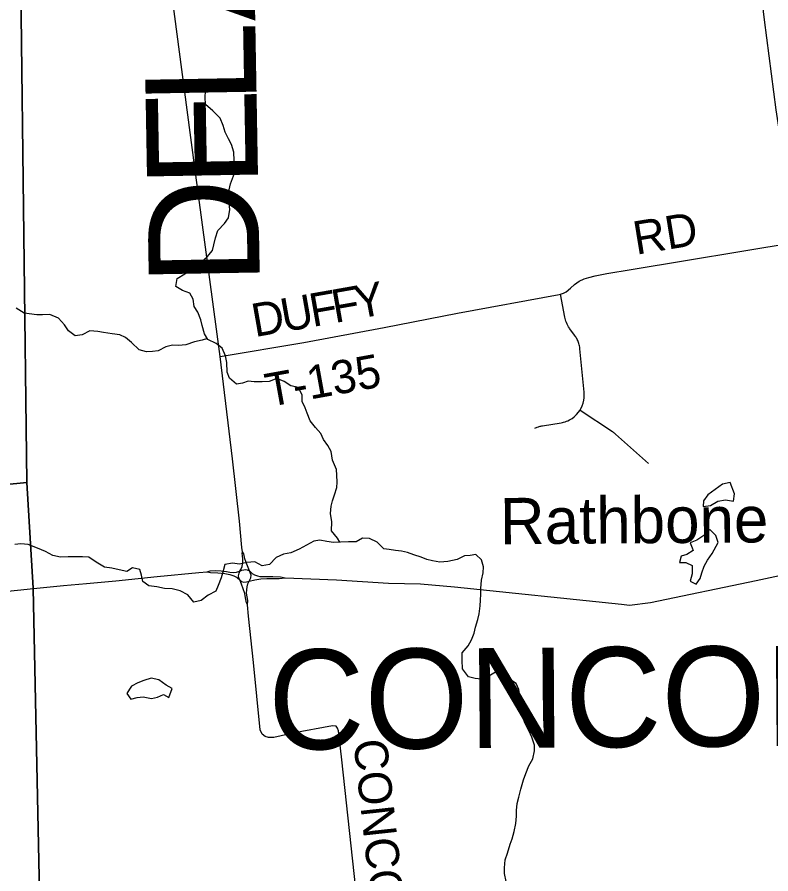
# Model space of a CAD drawing. Extents: x 114604 to 551442, y 316898 to 567001.
# Drawn here: x 157965 to 164754, y 469335 to 477053 of the extents above; entities that cross this region are included whole.
import ezdxf

# ---------------------------------------------------------------- set-up
doc = ezdxf.new("R2010")
doc.units = 0
for name, color, linetype in [('_CIVIL_CONSTRUCTION', 7, 'Continuous'), ('GE_P_Alignment_1000_Cardinal_Points', 7, 'Continuous'), ('GE_P_Alignment_100_Distances', 7, 'Continuous'), ('GE_P_Alignment_500_Bearings', 7, 'Continuous'), ('GE_P_Alignment_500_Distances', 7, 'Continuous'), ('GE_P_Alignment_500_Stations', 7, 'Continuous'), ('MT_X_Edge_Line', 7, 'Continuous'), ('PM_P_Cells', 7, 'Continuous'), ('PM_P_CL_Double_Solid', 7, 'Continuous'), ('PM_P_Crosswalk', 7, 'Continuous'), ('RS_Raster1', 7, 'Continuous')]:
    doc.layers.add(name, color=color, linetype=linetype)

msp = doc.modelspace()

# ---------------------------------------------------------------- linework, layer by layer
at = {"layer": '_CIVIL_CONSTRUCTION'}
msp.add_lwpolyline([(165414.5, 472143.8), (165392.8, 472291.6), (164982.2, 475026), (164954.6, 475217), (164801.1, 476217.8), (164696.6, 477030.4), (164572.1, 478083.3), (164536.4, 478391.9), (164437.4, 479185.8), (164365.2, 479750.2), (164291.9, 480290.8), (164242.8, 480668.5), (164204.2, 480939.5), (164039.6, 482054.5), (163926.7, 482826.3), (163709.5, 484303.6), (163389.6, 486352.5), (163254.7, 487193.7), (163187.9, 487618.4)], dxfattribs=at)
at = {"layer": 'GE_P_Alignment_1000_Cardinal_Points'}
for points in [[(159793.2, 473994.7), (160546.5, 474122.2), (161270.6, 474256.8), (161932.8, 474385.6), (162848.4, 474554.3), (162860.2, 474558.3), (162885.5, 474567), (162910.1, 474579.5), (162950.4, 474612.4), (162986.2, 474643.4), (163028.3, 474673.7), (163071.3, 474694.3), (163115.5, 474706.9), (163172.3, 474721.4), (163275.2, 474742.4), (163496.8, 474780.1), (164982.2, 475026)], [(162628.6, 473349.9), (162649.8, 473359), (162662.2, 473363.3), (162668.3, 473365.2), (162675.2, 473367), (162683.4, 473369), (162690.4, 473370.4), (162698.3, 473371.8), (162864, 473399.3), (162877.3, 473401.8), (162885.8, 473403.8), (162900.6, 473408.1), (162912.7, 473412.3), (162926, 473417.8), (162938.9, 473424), (162952.1, 473431.3), (162963.6, 473438.7), (162982.2, 473452.4), (162991.6, 473460.5), (163003.8, 473472.4), (163035.1, 473512.2), (163055.7, 473552.6), (163063.1, 473574.2), (163069.5, 473601), (163072.4, 473622.8), (163073.3, 473638.2), (163073.2, 473653.7), (163071.5, 473675.2), (163034.6, 474065.4), (163033.6, 474073.1), (163032.6, 474079.8), (163030.2, 474091.9), (163027.9, 474101.4), (163024.9, 474112.1), (163021.6, 474122), (163017.6, 474132.4), (163013.8, 474141.4), (163010.1, 474149.2), (163005.2, 474158.6), (163001.7, 474164.7), (162997.3, 474171.9), (162991.9, 474180.1), (162986.7, 474187.4), (162943.4, 474246.1), (162939.3, 474251.8), (162932.4, 474262.3), (162925, 474275), (162918.7, 474287.3), (162912.6, 474301.1), (162907.3, 474315.5), (162903.9, 474326.4), (162900.7, 474338.9), (162898.5, 474349.8), (162860.2, 474558.3)], [(163035.1, 473512.2), (163326.1, 473318.9), (163330.1, 473316.2), (163334.4, 473313.2), (163337.9, 473310.6), (163341.4, 473307.9), (163344.8, 473305.2), (163349.6, 473301.4), (163354.4, 473297.1), (163652.8, 473032.3)]]:
    msp.add_lwpolyline(points, dxfattribs=at)
at = {"layer": 'GE_P_Alignment_500_Bearings'}
for points in [[(159995.6, 472237.1), (159989.5, 472274.8), (159966.4, 472511.4), (159905.9, 473072.7), (159793.2, 473994.7), (159569.3, 475675.8), (159495.8, 476217.3), (159338.5, 477426), (159082.2, 479658.2), (158724.2, 482628.7), (158714, 482659), (158704.8, 482681.5), (158690.1, 482700.8)], [(159970.6, 472062.2), (159978.9, 472077.5), (159991, 472105.4), (159997.9, 472143.9), (159999, 472167.1), (159994.9, 472203), (159991, 472222), (159995.6, 472237.1)], [(160057.2, 472063.9), (160033.3, 472125.8), (160016.2, 472173.5), (160005.8, 472219.5), (159995.6, 472237.1)], [(160378.6, 472000.9), (160841.5, 471982.9), (161308.7, 471955.2), (161596.8, 471946.9), (161905.7, 471920.6), (163410.1, 471764.1), (163480.9, 471755.8), (163670.4, 471778.5), (164622.3, 471978.9), (165224.1, 472107.5), (165382.2, 472139.9), (165414.5, 472143.8)], [(158110.8, 471907.1), (158382.7, 471932.8), (158587.9, 471950.6), (158852.3, 471974.4), (159226.7, 472013.8), (159601.9, 472048.8), (159675.6, 472056.1)], [(159675.6, 472056.1), (159703.6, 472064.9), (159751.8, 472066.8), (159801.6, 472065.3), (159849.5, 472058.9), (159881, 472052), (159913.2, 472049.6), (159941.2, 472053.6), (159970.6, 472062.2)], [(159675.6, 472056.1), (159705.9, 472049.6), (159773.8, 472048.4), (159835.1, 472040.5), (159880.5, 472033.2), (159917.5, 472020.9), (159946.1, 472004.3), (159970.5, 471982.5)], [(159970.5, 471982.5), (159961.8, 472001.7), (159959.1, 472019.4), (159960.3, 472032.5), (159963.6, 472043.6), (159970.6, 472062.2)], [(159970.6, 472062.2), (159989.7, 472071.1), (160007.3, 472075.4), (160023.7, 472076.2), (160036.1, 472073.7), (160057.2, 472063.9)], [(160054.5, 471972.4), (160070.3, 472002.7), (160071.8, 472025.4), (160066.6, 472042.1), (160057.2, 472063.9)], [(160057.2, 472063.9), (160083.1, 472040.7), (160103.7, 472028.9), (160130.7, 472019.4), (160149.9, 472014.3), (160188, 472012.7), (160232.2, 472015.3), (160267.7, 472014.8), (160336.6, 472011.1), (160378.6, 472000.9)], [(159970.5, 471982.5), (159986.6, 471970.2), (160007.6, 471962.8), (160029.4, 471965.5), (160054.5, 471972.4)], [(160039.3, 471760.1), (160030.5, 471776.3), (160022.2, 471822.2), (160015.1, 471859.8), (160001.7, 471902.3), (159985, 471944.5), (159970.5, 471982.5)], [(160054.5, 471972.4), (160104.8, 471983.7), (160159.2, 471993.3), (160213.7, 471996.2), (160326.2, 471995.3), (160378.6, 472000.9)], [(155256.3, 471599.4), (156999.6, 471789.5), (157242.9, 471815.5), (158110.8, 471907.1)], [(160039.3, 471760.1), (160042.4, 471796.2), (160031.8, 471862.4), (160032.5, 471893.4), (160036.4, 471921.9), (160043, 471948.8), (160054.5, 471972.4)], [(161199.4, 467512.6), (160887.9, 470361.6), (160860.6, 470623.5), (160851.5, 470647.4), (160837.8, 470665.3), (160804.9, 470668), (160449, 470602.6), (160277.1, 470563.9), (160227.7, 470563.5), (160199.2, 470572.3), (160170.6, 470593.1), (160153.8, 470631.9), (160093.8, 471240.3), (160050.1, 471655.3), (160039.3, 471760.1)]]:
    msp.add_lwpolyline(points, dxfattribs=at)
at = {"layer": 'GE_P_Alignment_500_Distances'}
for points in [[(157971.2, 479550), (158050.7, 472860.5), (155059.5, 472565.7), (150808.2, 472068.2), (149689.2, 471942.5), (149663.7, 471941.6), (149799.6, 470908.6), (148337.1, 470658.6), (144312.2, 469982.2)], [(158289.2, 461470.7), (158244.8, 464651.1), (158204.2, 467282.5), (158109.6, 471910), (158050.7, 472860.5), (157971.2, 479550)], [(144312.2, 469982.2), (148337.1, 470658.6), (149799.6, 470908.6), (149663.7, 471941.6), (149689.2, 471942.5), (150808.2, 472068.2), (155059.5, 472565.7), (158050.7, 472860.5), (158109.6, 471910), (158204.2, 467282.5), (158244.8, 464651.1), (158289.2, 461470.7), (158298.4, 460814.5), (158309.6, 459056.8), (158310.2, 458625), (158367.1, 458020), (158383.2, 457785.9), (158395, 457644.1), (158367.1, 455454), (158366.4, 455400.6), (158367, 455348.9), (158371.8, 455017.9), (158404.1, 452870.8), (158333.6, 448459.5)]]:
    msp.add_lwpolyline(points, dxfattribs=at)
at = {"layer": 'MT_X_Edge_Line'}
for points in [[(164144, 472644.3), (164210.1, 472654.5), (164276.1, 472692.9), (164346.2, 472703.2), (164416.4, 472691.5), (164426.1, 472759.6), (164387.6, 472859.6)], [(164387.6, 472859.6), (164317.5, 472845.3), (164251.6, 472796.9), (164185.6, 472750.6), (164145.8, 472694.3), (164144, 472644.3)], [(164279.7, 472320.4), (164259.4, 472384.4), (164205, 472436.2), (164149.1, 472383.9), (164087.2, 472341.6), (164027.1, 472317.3), (164044.2, 472273.2)], [(164044.2, 472273.2), (164053.5, 472249.3), (163997.5, 472213.1), (163945.4, 472196.8), (163929.6, 472140.7), (163987.8, 472140.9), (164046, 472113.2), (164046.4, 472039.1), (164028.6, 471970.9), (164080.8, 471945.1), (164116.7, 471995.3), (164132.5, 472047.4), (164152.3, 472107.6), (164182.1, 472159.8), (164224, 472220), (164279.7, 472320.4)], [(159332.4, 470924), (159362.2, 471004.3), (159307.9, 471034.1), (159241.5, 471083.8), (159173.3, 471097.6), (159107.3, 471077.3), (159051.2, 471055), (158995.2, 471026.7), (158978, 470999.8)], [(158978, 470999.8), (158951.4, 470958.5), (158987.7, 470908.6), (159045.8, 470924.8), (159099.9, 470929.1), (159176.1, 470913.4), (159230.2, 470927.6), (159282.2, 470949.9), (159332.4, 470924)]]:
    msp.add_lwpolyline(points, dxfattribs=at)
at = {"layer": 'PM_P_Cells'}
for points in [[(160870.4, 472322), (160849.7, 472358.2), (160797.3, 472424), (160799, 472506.2), (160786.6, 472580.2), (160792.3, 472646.3), (160804.2, 472696.4), (160822, 472750.6), (160843.7, 472814.8), (160847.5, 472864.9), (160845.3, 472926.9), (160841, 472979), (160806.6, 473063), (160792.2, 473141), (160763.9, 473193), (160723.6, 473246.9), (160699.3, 473300.9), (160651, 473356.8), (160604.6, 473416.7), (160576.2, 473484.7), (160560, 473534.7), (160531.7, 473590.6), (160531.4, 473648.7), (160499, 473716.7), (160428.8, 473732.4), (160370.5, 473770.3), (160304.3, 473798), (160236.2, 473771.7), (160172.1, 473767.4), (160099.9, 473769.1), (160045.8, 473774.9), (159993.7, 473756.7), (159941.7, 473746.4), (159877.3, 473800.2), (159857, 473856.2), (159854.6, 473940.4), (159842.3, 474000.4), (159811.9, 474072.4), (159757.7, 474112.3), (159683.3, 474150), (159653, 474200), (159632.7, 474276), (159620.4, 474326), (159592, 474394), (159559.7, 474446), (159549.4, 474512.1), (159521.1, 474566), (159454.9, 474589.8), (159392.6, 474625.6), (159406.3, 474697.8), (159474.3, 474740.1), (159544.3, 474778.5), (159610.2, 474836.9), (159676.1, 474893.3), (159723.9, 474951.6), (159735.7, 475001.7), (159751.5, 475065.9), (159773.2, 475132.1), (159831.1, 475194.5), (159868.9, 475244.7), (159880.6, 475320.9), (159872.3, 475397), (159870.1, 475447.1), (159873.9, 475497.2), (159885.6, 475551.4), (159913.4, 475623.6), (159931.1, 475689.8), (159920.8, 475761.9), (159916.5, 475836.1), (159894.1, 475906.1), (159867.8, 475956.1), (159839.5, 476018.1), (159821.2, 476078.1), (159792.8, 476144.1), (159726.4, 476210), (159662, 476265.8), (159659.7, 476332), (159661.5, 476386.1)], [(158029, 474386.6), (157956.4, 474432.7)], [(159678.9, 474157.4), (159631.2, 474141.8), (159561.1, 474129.5), (159485.1, 474101.1), (159419, 474094.8), (159364.8, 474096.6), (159302.8, 474084.3), (159234.8, 474048), (159184.7, 474039.7), (159130.6, 474037.5), (159062.3, 474055.2), (158993.9, 474123.1), (158941.6, 474166.9), (158889.4, 474190.7), (158819.2, 474200.5), (158742.9, 474212.2), (158690.8, 474220), (158620.6, 474225.7), (158550.6, 474191.3), (158488.5, 474181), (158426.2, 474226.9), (158391.9, 474280.8), (158337.5, 474342.7), (158259.1, 474374.4), (158193, 474370.1), (158142.9, 474371.9), (158029, 474386.6)], [(158065.1, 472301), (157997.5, 472307.6), (157943.5, 472301.3)], [(161974.7, 471327.6), (162026.5, 471389.9), (162056.4, 471442), (162080.2, 471504.2), (162094, 471558.3), (162113.7, 471626.5), (162127.5, 471678.6), (162135.2, 471748.7), (162137, 471800.8), (162140.8, 471854.9), (162140.6, 471905), (162148.3, 471981.1), (162162, 472047.2), (162165.8, 472101.3), (162147.5, 472165.3), (162095.2, 472211.2), (162045.1, 472202.9), (161993, 472198.7), (161927, 472168.4), (161844.9, 472148), (161772.7, 472141.7), (161706.5, 472155.5), (161656.4, 472167.3), (161604.1, 472189.1), (161537.9, 472208.8), (161479.7, 472230.6), (161425.5, 472242.4), (161373.4, 472248.2), (161317.2, 472256), (161267.1, 472263.8), (161208.7, 472323.6), (161138.4, 472355.4), (161076.2, 472359.1), (161018.2, 472324.8), (160948.1, 472326.5), (160877.9, 472322.2), (160813.8, 472320), (160755.6, 472329.7), (160691.4, 472341.5), (160637.3, 472331.2), (160571.4, 472296.9), (160505.4, 472260.6), (160431.3, 472228.2), (160363.2, 472213.9), (160299.2, 472183.6), (160239.3, 472123.3), (160171.3, 472109), (160104.9, 472146.8), (160032.8, 472140.5), (159966.7, 472124.2), (159904.5, 472133.9), (159836.4, 472121.6), (159818.7, 472053.5), (159802.9, 472003.3), (159775.1, 471933.1), (159753.3, 471883), (159685.3, 471846.6), (159623.4, 471798.3), (159557.3, 471782), (159500.9, 471849.9), (159432.5, 471885.6), (159360.3, 471903.3), (159292.1, 471907.1), (159221.9, 471920.8), (159151.7, 471930.5), (159097.4, 471968.3), (159085.2, 472026.3), (159068.9, 472076.3), (159004.7, 472092.1), (158952.7, 472059.8), (158882.5, 472073.6), (158818.3, 472089.3), (158752.1, 472097), (158675.7, 472142.8), (158611.4, 472186.6), (158553.3, 472192.3), (158493.1, 472190.1), (158423, 472189.8), (158354.8, 472187.5), (158284.6, 472203.2), (158220.3, 472239), (158148, 472268.7), (158065.1, 472301)], [(158164.6, 472259.2), (158168.7, 472267.2)], [(162370.3, 469265.2), (162354, 469337.2), (162355.7, 469389.2), (162361.5, 469461.3), (162381.2, 469521.5), (162405, 469601.7), (162422.8, 469651.8), (162440.6, 469715.9), (162456.3, 469788), (162462, 469856.1), (162463.8, 469906.2), (162469.5, 469970.3), (162483.3, 470026.4), (162501.1, 470098.5), (162524.8, 470182.7), (162546.6, 470238.8), (162574.4, 470307), (162610.2, 470371.2), (162625.9, 470443.4), (162623.7, 470493.4), (162601.3, 470565.4), (162577.1, 470619.3), (162540.7, 470689.3), (162520.4, 470743.2), (162504.1, 470795.2), (162499.8, 470873.3), (162491.5, 470931.3), (162483.2, 470997.3), (162461, 471051.3), (162398.7, 471089.1), (162342.3, 471150.9), (162280.1, 471154.7), (162206.1, 471112.3), (162144.1, 471090), (162089.9, 471095.8), (162031.7, 471109.6), (161977.3, 471183.4), (161973, 471261.5), (161974.7, 471327.6)]]:
    msp.add_lwpolyline(points, dxfattribs=at)
at = {"layer": 'RS_Raster1'}
for points in [[(157971.2, 479550), (158050.7, 472860.5), (158109.6, 471910), (158204.2, 467282.5), (158244.8, 464651.1), (158289.2, 461470.7), (158298.4, 460814.5), (158309.6, 459056.8), (158310.2, 458625), (158367.1, 458020), (158383.2, 457785.9), (158395, 457644.1), (158367.1, 455454), (158366.4, 455400.6), (158367, 455348.9), (158371.8, 455017.9), (158404.1, 452870.8), (158333.6, 448459.5)], [(158289.2, 461470.7), (158244.8, 464651.1), (158204.2, 467282.5), (158109.6, 471910), (158050.7, 472860.5), (157971.2, 479550)]]:
    msp.add_lwpolyline(points, dxfattribs=at)

# ---------------------------------------------------------------- texts
at = {"layer": '_CIVIL_CONSTRUCTION'}
msp.add_text('Rathbone', height=417, rotation=0.41238, dxfattribs=at).set_placement((162314.6, 472304.4))
at = {"layer": 'GE_P_Alignment_100_Distances'}
for s, rotation, p in [('A', 91.01149, (160109.7, 477018.8)), ('L', 91.01143, (160122.9, 476272.3)), ('E', 91.01143, (160136.1, 475525.8)), ('D', 91.01154, (160151.7, 474643.3))]:
    msp.add_text(s, height=1000, rotation=rotation, dxfattribs=at).set_placement(p)
at = {"layer": 'GE_P_Alignment_500_Stations'}
msp.add_text('CONCORD', height=900.01, rotation=0.4123, dxfattribs=at).set_placement((160227.9, 470454.3))
at = {"layer": 'PM_P_CL_Double_Solid'}
msp.add_text('CONCORD', height=300, rotation=276.17971, dxfattribs=at).set_placement((160993.1, 470534.2))
at = {"layer": 'PM_P_Crosswalk'}
for s, rotation, p in [('RD', 9.30905, (163540.4, 474911.8)), ('F', 9.98967, (160825.2, 474296.6)), ('Y', 10.57462, (161027.8, 474332.3)), ('U', 9.98107, (160365.8, 474215.7)), ('F', 9.97852, (160625.8, 474261.5)), ('D', 9.97881, (160105.8, 474170)), ('T-135', 10.28982, (160229.9, 473540.3))]:
    msp.add_text(s, height=300, rotation=rotation, dxfattribs=at).set_placement(p)

doc.saveas('drawing.dxf')
